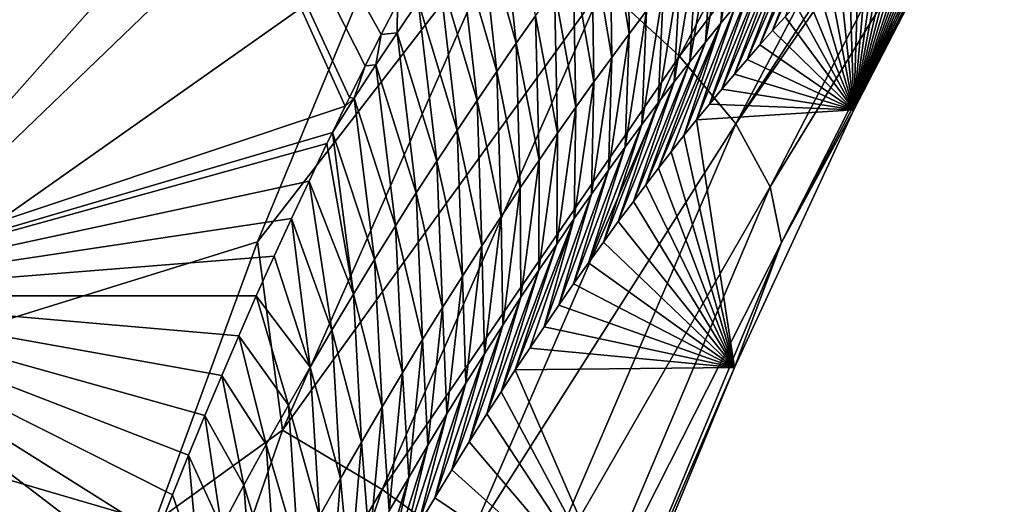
# Model space of a CAD drawing. Header units: metres. Extents: x -99 to 99, y -314 to 25.
# Tile 287 of 303: x 96.29 to 99.03, y 7.04 to 8.39. Entities that reach past the tile are written whole.
import ezdxf

# ---------------------------------------------------------------- set-up
doc = ezdxf.new("R2010")
doc.units = ezdxf.units.M
doc.layers.add('solid_K2442E1000C35', color=7, linetype='CONTINUOUS')

msp = doc.modelspace()

# ---------------------------------------------------------------- linework, layer by layer
at = {"layer": 'solid_K2442E1000C35'}
for points in [[(98.10363, 10.238478, 103.714195), (94.652466, 9.257094, 105.459549), (95.515297, 7.322851, 105.459549)], [(97.66478, 9.391547, 104.115356), (98.10363, 10.238478, 103.714195), (95.515297, 7.322851, 105.459549)], [(96.29026, 10.153987, 81.183411), (95.613808, 7.617961, 74.414452), (94.793488, 9.419091, 74.414452)], [(96.29026, 10.153987, 81.183411), (97.196518, 8.146667, 81.178871), (95.613808, 7.617961, 74.414452)], [(97.208366, 8.170744, 81.270531), (97.196518, 8.146667, 81.178871), (96.29026, 10.153987, 81.183411)], [(97.252121, 8.258663, 81.610855), (97.208366, 8.170744, 81.270531), (96.29026, 10.153987, 81.183411)], [(97.2966, 8.346282, 81.95945), (97.252121, 8.258663, 81.610855), (96.29026, 10.153987, 81.183411)], [(97.341881, 8.433527, 82.316849), (97.2966, 8.346282, 81.95945), (96.29026, 10.153987, 81.183411)], [(97.915619, 8.481992, 104.04776), (98.127754, 8.285969, 103.805794), (98.812691, 9.575296, 103.166214)], [(98.812691, 9.575296, 103.166214), (98.127754, 8.285969, 103.805794), (98.947578, 9.361261, 102.886978)], [(97.28363, 8.569059, 104.461075), (97.66478, 9.391547, 104.115356), (95.515297, 7.322851, 105.459549)], [(98.127754, 8.285969, 103.805794), (98.284538, 8.097047, 103.519958), (98.947578, 9.361261, 102.886978)], [(99.009033, 9.211503, 102.655823), (98.947578, 9.361261, 102.886978), (98.284538, 8.097047, 103.519958)], [(99.009033, 9.211503, 102.655823), (98.284538, 8.097047, 103.519958), (99.021835, 9.163829, 102.57476)], [(98.284538, 8.097047, 103.519958), (98.380394, 7.921934, 103.200394), (99.021835, 9.163829, 102.57476)], [(99.021835, 9.163829, 102.57476), (98.380394, 7.921934, 103.200394), (99.032822, 8.989989, 102.240646)], [(98.380394, 7.921934, 103.200394), (98.411934, 7.766834, 102.858452), (99.032822, 8.989989, 102.240646)], [(99.032822, 8.989989, 102.240646), (98.411934, 7.766834, 102.858452), (98.980247, 8.846045, 101.896843)], [(98.411934, 7.766834, 102.858452), (98.613411, 8.136746, 102.269264), (98.980247, 8.846045, 101.896843)], [(98.613411, 8.136746, 102.269264), (98.961502, 8.83849, 101.48217), (98.980247, 8.846045, 101.896843)], [(98.613411, 8.136746, 102.269264), (98.942329, 8.829942, 101.071106), (98.961502, 8.83849, 101.48217)], [(98.613411, 8.136746, 102.269264), (98.922729, 8.820399, 100.663658), (98.942329, 8.829942, 101.071106)], [(98.613411, 8.136746, 102.269264), (98.902702, 8.809863, 100.259819), (98.922729, 8.820399, 100.663658)], [(98.613411, 8.136746, 102.269264), (98.882256, 8.798331, 99.859604), (98.902702, 8.809863, 100.259819)], [(98.613411, 8.136746, 102.269264), (98.861389, 8.785803, 99.463005), (98.882256, 8.798331, 99.859604)], [(98.613411, 8.136746, 102.269264), (98.840103, 8.772276, 99.070015), (98.861389, 8.785803, 99.463005)], [(97.673195, 8.322062, 83.923515), (97.570686, 8.684011, 83.857452), (97.626221, 8.761041, 84.280907)], [(97.72683, 8.398232, 84.345169), (97.673195, 8.322062, 83.923515), (97.626221, 8.761041, 84.280907)], [(98.242653, 8.378113, 89.386452), (98.26622, 8.703493, 88.944756), (98.309937, 8.755986, 89.372719)], [(98.284454, 8.42911, 89.814407), (98.242653, 8.378113, 89.386452), (98.309937, 8.755986, 89.372719)], [(98.613411, 8.136746, 102.269264), (98.818405, 8.757749, 98.680641), (98.840103, 8.772276, 99.070015)], [(98.613411, 8.136746, 102.269264), (98.793098, 8.739922, 98.240074), (98.818405, 8.757749, 98.680641)], [(97.988129, 8.348555, 86.383904), (97.934074, 8.680645, 86.035866), (97.984032, 8.745925, 86.459496)], [(98.036324, 8.412641, 86.809822), (97.988129, 8.348555, 86.383904), (97.984032, 8.745925, 86.459496)], [(98.556007, 8.73711, 92.817963), (98.422447, 8.395639, 92.965607), (98.387375, 8.357115, 92.541801)], [(98.556007, 8.73711, 92.817963), (98.387375, 8.357115, 92.541801), (98.519516, 8.698204, 92.388115)], [(98.613411, 8.136746, 102.269264), (98.767258, 8.720783, 97.804222), (98.793098, 8.739922, 98.240074)], [(98.200127, 8.32529, 88.958824), (98.221748, 8.649149, 88.517105), (98.26622, 8.703493, 88.944756)], [(98.242653, 8.378113, 89.386452), (98.200127, 8.32529, 88.958824), (98.26622, 8.703493, 88.944756)], [(98.519516, 8.698204, 92.388115), (98.387375, 8.357115, 92.541801), (98.352158, 8.317566, 92.125526)], [(98.519516, 8.698204, 92.388115), (98.352158, 8.317566, 92.125526), (98.482239, 8.657634, 91.958504)], [(98.613411, 8.136746, 102.269264), (98.740753, 8.70013, 97.372612), (98.767258, 8.720783, 97.804222)], [(98.613411, 8.136746, 102.269264), (98.713524, 8.67783, 96.944923), (98.740753, 8.70013, 97.372612)], [(97.655655, 8.678149, 104.237274), (97.28363, 8.569059, 104.461075), (96.952667, 7.768705, 104.75927)], [(97.655655, 8.678149, 104.237274), (96.952667, 7.768705, 104.75927), (97.021736, 7.243179, 104.795738)], [(97.655655, 8.678149, 104.237274), (97.021736, 7.243179, 104.795738), (97.915619, 8.481992, 104.04776)], [(97.618851, 8.243545, 83.502319), (97.514389, 8.604591, 83.434402), (97.570686, 8.684011, 83.857452)], [(97.673195, 8.322062, 83.923515), (97.618851, 8.243545, 83.502319), (97.570686, 8.684011, 83.857452)], [(97.939209, 8.282401, 85.958374), (97.883377, 8.61328, 85.61261), (97.934074, 8.680645, 86.035866)], [(97.988129, 8.348555, 86.383904), (97.939209, 8.282401, 85.958374), (97.934074, 8.680645, 86.035866)], [(98.613411, 8.136746, 102.269264), (98.685661, 8.654039, 96.521553), (98.713524, 8.67783, 96.944923)], [(98.156868, 8.270608, 88.531525), (98.176506, 8.592922, 88.089775), (98.221748, 8.649149, 88.517105)], [(98.200127, 8.32529, 88.958824), (98.156868, 8.270608, 88.531525), (98.221748, 8.649149, 88.517105)], [(98.482239, 8.657634, 91.958504), (98.352158, 8.317566, 92.125526), (98.316856, 8.277143, 91.716263)], [(98.482239, 8.657634, 91.958504), (98.316856, 8.277143, 91.716263), (98.444199, 8.615379, 91.529137)], [(98.613411, 8.136746, 102.269264), (98.657288, 8.628919, 96.102875), (98.685661, 8.654039, 96.521553)], [(98.444199, 8.615379, 91.529137), (98.316856, 8.277143, 91.716263), (98.28154, 8.235998, 91.313484)], [(98.444199, 8.615379, 91.529137), (98.28154, 8.235998, 91.313484), (98.405396, 8.57142, 91.100037)], [(98.613411, 8.136746, 102.269264), (98.628502, 8.602627, 95.689293), (98.657288, 8.628919, 96.102875)], [(97.563805, 8.162618, 83.081581), (97.457344, 8.522717, 83.011787), (97.514389, 8.604591, 83.434402)], [(97.618851, 8.243545, 83.502319), (97.563805, 8.162618, 83.081581), (97.514389, 8.604591, 83.434402)], [(97.88958, 8.214136, 85.533249), (97.831924, 8.543787, 85.189728), (97.883377, 8.61328, 85.61261)], [(97.939209, 8.282401, 85.958374), (97.88958, 8.214136, 85.533249), (97.883377, 8.61328, 85.61261)], [(98.1129, 8.214039, 88.104568), (98.130524, 8.534784, 87.662773), (98.176506, 8.592922, 88.089775)], [(98.156868, 8.270608, 88.531525), (98.1129, 8.214039, 88.104568), (98.176506, 8.592922, 88.089775)], [(98.613411, 8.136746, 102.269264), (98.599419, 8.575324, 95.281197), (98.628502, 8.602627, 95.689293)], [(96.952667, 7.768705, 104.75927), (97.28363, 8.569059, 104.461075), (95.515297, 7.322851, 105.459549)], [(98.405396, 8.57142, 91.100037), (98.28154, 8.235998, 91.313484), (98.246277, 8.194285, 90.916672)], [(98.405396, 8.57142, 91.100037), (98.246277, 8.194285, 90.916672), (98.365837, 8.525736, 90.671211)], [(98.613411, 8.136746, 102.269264), (98.570137, 8.54717, 94.87896), (98.599419, 8.575324, 95.281197)], [(97.839241, 8.143714, 85.108551), (97.779739, 8.472119, 84.767242), (97.831924, 8.543787, 85.189728)], [(97.88958, 8.214136, 85.533249), (97.839241, 8.143714, 85.108551), (97.831924, 8.543787, 85.189728)], [(98.068222, 8.155553, 87.677979), (98.083794, 8.474703, 87.236122), (98.130524, 8.534784, 87.662773)], [(98.1129, 8.214039, 88.104568), (98.068222, 8.155553, 87.677979), (98.130524, 8.534784, 87.662773)], [(98.613411, 8.136746, 102.269264), (98.540771, 8.518325, 94.482979), (98.570137, 8.54717, 94.87896)], [(97.508057, 8.079216, 82.661331), (97.399544, 8.438322, 82.589615), (97.457344, 8.522717, 83.011787)], [(97.563805, 8.162618, 83.081581), (97.508057, 8.079216, 82.661331), (97.457344, 8.522717, 83.011787)], [(98.365837, 8.525736, 90.671211), (98.246277, 8.194285, 90.916672), (98.211044, 8.151953, 90.52597)], [(98.365837, 8.525736, 90.671211), (98.211044, 8.151953, 90.52597), (98.325516, 8.478307, 90.242661)], [(98.613411, 8.136746, 102.269264), (98.511421, 8.488952, 94.093643), (98.540771, 8.518325, 94.482979)], [(97.021736, 7.243179, 104.795738), (97.299591, 7.077904, 104.602196), (97.915619, 8.481992, 104.04776)], [(97.915619, 8.481992, 104.04776), (97.299591, 7.077904, 104.602196), (98.127754, 8.285969, 103.805794)], [(98.325516, 8.478307, 90.242661), (98.211044, 8.151953, 90.52597), (98.17572, 8.108656, 90.142509)], [(98.325516, 8.478307, 90.242661), (98.17572, 8.108656, 90.142509), (98.284454, 8.42911, 89.814407)], [(98.613411, 8.136746, 102.269264), (98.482002, 8.458866, 93.711166), (98.511421, 8.488952, 94.093643)], [(97.788216, 8.071093, 84.684296), (97.72683, 8.398232, 84.345169), (97.779739, 8.472119, 84.767242)], [(97.839241, 8.143714, 85.108551), (97.788216, 8.071093, 84.684296), (97.779739, 8.472119, 84.767242)], [(98.022842, 8.095119, 87.251755), (98.036324, 8.412641, 86.809822), (98.083794, 8.474703, 87.236122)], [(98.068222, 8.155553, 87.677979), (98.022842, 8.095119, 87.251755), (98.083794, 8.474703, 87.236122)], [(98.613411, 8.136746, 102.269264), (98.452324, 8.427732, 93.335258), (98.482002, 8.458866, 93.711166)], [(97.341011, 8.351337, 82.167908), (97.2966, 8.346282, 81.95945), (97.341881, 8.433527, 82.316849)], [(97.399544, 8.438322, 82.589615), (97.341011, 8.351337, 82.167908), (97.341881, 8.433527, 82.316849)], [(97.45163, 7.993275, 82.241585), (97.341011, 8.351337, 82.167908), (97.399544, 8.438322, 82.589615)], [(97.508057, 8.079216, 82.661331), (97.45163, 7.993275, 82.241585), (97.399544, 8.438322, 82.589615)], [(98.284454, 8.42911, 89.814407), (98.17572, 8.108656, 90.142509), (98.140343, 8.064484, 89.765991)], [(98.284454, 8.42911, 89.814407), (98.140343, 8.064484, 89.765991), (98.242653, 8.378113, 89.386452)], [(98.613411, 8.136746, 102.269264), (98.422447, 8.395639, 92.965607), (98.452324, 8.427732, 93.335258)], [(97.736504, 7.996219, 84.26049), (97.673195, 8.322062, 83.923515), (97.72683, 8.398232, 84.345169)], [(97.788216, 8.071093, 84.684296), (97.736504, 7.996219, 84.26049), (97.72683, 8.398232, 84.345169)], [(97.976768, 8.032701, 86.825928), (97.988129, 8.348555, 86.383904), (98.036324, 8.412641, 86.809822)], [(98.022842, 8.095119, 87.251755), (97.976768, 8.032701, 86.825928), (98.036324, 8.412641, 86.809822)], [(98.613411, 8.136746, 102.269264), (98.387375, 8.357115, 92.541801), (98.422447, 8.395639, 92.965607)], [(98.242653, 8.378113, 89.386452), (98.104973, 8.019545, 89.396088), (98.069649, 7.973945, 89.032433)], [(98.242653, 8.378113, 89.386452), (98.069649, 7.973945, 89.032433), (98.200127, 8.32529, 88.958824)], [(98.242653, 8.378113, 89.386452), (98.140343, 8.064484, 89.765991), (98.104973, 8.019545, 89.396088)], [(97.281738, 8.261683, 81.746681), (97.252121, 8.258663, 81.610855), (97.2966, 8.346282, 81.95945)], [(97.341011, 8.351337, 82.167908), (97.281738, 8.261683, 81.746681), (97.2966, 8.346282, 81.95945)], [(97.394516, 7.904717, 81.822365), (97.281738, 8.261683, 81.746681), (97.341011, 8.351337, 82.167908)], [(97.45163, 7.993275, 82.241585), (97.394516, 7.904717, 81.822365), (97.341011, 8.351337, 82.167908)], [(97.930016, 7.968254, 86.400505), (97.939209, 8.282401, 85.958374), (97.988129, 8.348555, 86.383904)], [(97.976768, 8.032701, 86.825928), (97.930016, 7.968254, 86.400505), (97.988129, 8.348555, 86.383904)], [(98.613411, 8.136746, 102.269264), (98.352158, 8.317566, 92.125526), (98.387375, 8.357115, 92.541801)], [(97.684113, 7.919031, 83.837173), (97.618851, 8.243545, 83.502319), (97.673195, 8.322062, 83.923515)], [(97.736504, 7.996219, 84.26049), (97.684113, 7.919031, 83.837173), (97.673195, 8.322062, 83.923515)], [(98.200127, 8.32529, 88.958824), (98.069649, 7.973945, 89.032433), (98.034416, 7.927795, 88.67469)], [(98.200127, 8.32529, 88.958824), (98.034416, 7.927795, 88.67469), (98.156868, 8.270608, 88.531525)], [(98.613411, 8.136746, 102.269264), (98.316856, 8.277143, 91.716263), (98.352158, 8.317566, 92.125526)], [(97.299591, 7.077904, 104.602196), (97.530807, 6.912148, 104.355133), (98.127754, 8.285969, 103.805794)], [(98.127754, 8.285969, 103.805794), (97.530807, 6.912148, 104.355133), (98.284538, 8.097047, 103.519958)], [(97.221748, 8.169265, 81.325958), (97.208366, 8.170744, 81.270531), (97.252121, 8.258663, 81.610855)], [(97.281738, 8.261683, 81.746681), (97.221748, 8.169265, 81.325958), (97.252121, 8.258663, 81.610855)], [(97.336746, 7.813451, 81.403702), (97.221748, 8.169265, 81.325958), (97.281738, 8.261683, 81.746681)], [(97.394516, 7.904717, 81.822365), (97.336746, 7.813451, 81.403702), (97.281738, 8.261683, 81.746681)], [(97.882584, 7.901736, 85.975502), (97.88958, 8.214136, 85.533249), (97.939209, 8.282401, 85.958374)], [(97.930016, 7.968254, 86.400505), (97.882584, 7.901736, 85.975502), (97.939209, 8.282401, 85.958374)], [(98.156868, 8.270608, 88.531525), (98.034416, 7.927795, 88.67469), (97.999336, 7.881206, 88.32251)], [(98.156868, 8.270608, 88.531525), (97.999336, 7.881206, 88.32251), (98.1129, 8.214039, 88.104568)], [(98.613411, 8.136746, 102.269264), (98.28154, 8.235998, 91.313484), (98.316856, 8.277143, 91.716263)], [(97.63105, 7.839464, 83.41436), (97.563805, 8.162618, 83.081581), (97.618851, 8.243545, 83.502319)], [(97.684113, 7.919031, 83.837173), (97.63105, 7.839464, 83.41436), (97.618851, 8.243545, 83.502319)], [(98.613411, 8.136746, 102.269264), (98.246277, 8.194285, 90.916672), (98.28154, 8.235998, 91.313484)], [(97.834488, 7.833104, 85.550957), (97.839241, 8.143714, 85.108551), (97.88958, 8.214136, 85.533249)], [(97.882584, 7.901736, 85.975502), (97.834488, 7.833104, 85.550957), (97.88958, 8.214136, 85.533249)], [(98.1129, 8.214039, 88.104568), (97.999336, 7.881206, 88.32251), (97.957481, 7.82486, 87.906784)], [(98.1129, 8.214039, 88.104568), (97.957481, 7.82486, 87.906784), (98.068222, 8.155553, 87.677979)], [(98.613411, 8.136746, 102.269264), (98.211044, 8.151953, 90.52597), (98.246277, 8.194285, 90.916672)], [(97.221748, 8.169265, 81.325958), (97.160751, 8.073326, 80.903481), (97.196518, 8.146667, 81.178871)], [(97.278313, 7.719381, 80.985619), (97.160751, 8.073326, 80.903481), (97.221748, 8.169265, 81.325958)], [(97.221748, 8.169265, 81.325958), (97.196518, 8.146667, 81.178871), (97.208366, 8.170744, 81.270531)], [(97.336746, 7.813451, 81.403702), (97.278313, 7.719381, 80.985619), (97.221748, 8.169265, 81.325958)], [(97.577339, 7.757455, 82.992073), (97.508057, 8.079216, 82.661331), (97.563805, 8.162618, 83.081581)], [(97.63105, 7.839464, 83.41436), (97.577339, 7.757455, 82.992073), (97.563805, 8.162618, 83.081581)], [(98.068222, 8.155553, 87.677979), (97.957481, 7.82486, 87.906784), (97.915802, 7.76775, 87.499596)], [(98.068222, 8.155553, 87.677979), (97.915802, 7.76775, 87.499596), (98.022842, 8.095119, 87.251755)], [(98.613411, 8.136746, 102.269264), (98.17572, 8.108656, 90.142509), (98.211044, 8.151953, 90.52597)], [(97.196518, 8.146667, 81.178871), (97.160751, 8.073326, 80.903481), (95.613808, 7.617961, 74.414452)], [(97.785744, 7.762315, 85.126862), (97.788216, 8.071093, 84.684296), (97.839241, 8.143714, 85.108551)], [(97.834488, 7.833104, 85.550957), (97.785744, 7.762315, 85.126862), (97.839241, 8.143714, 85.108551)], [(98.613411, 8.136746, 102.269264), (98.280754, 7.418701, 102.604385), (98.17572, 8.108656, 90.142509)], [(98.411934, 7.766834, 102.858452), (98.280754, 7.418701, 102.604385), (98.613411, 8.136746, 102.269264)], [(97.530807, 6.912148, 104.355133), (97.707184, 6.751802, 104.063324), (98.284538, 8.097047, 103.519958)], [(98.284538, 8.097047, 103.519958), (97.707184, 6.751802, 104.063324), (98.380394, 7.921934, 103.200394)], [(98.022842, 8.095119, 87.251755), (97.915802, 7.76775, 87.499596), (97.874268, 7.709778, 87.101219)], [(98.022842, 8.095119, 87.251755), (97.874268, 7.709778, 87.101219), (97.976768, 8.032701, 86.825928)], [(98.280754, 7.418701, 102.604385), (98.140343, 8.064484, 89.765991), (98.17572, 8.108656, 90.142509)], [(97.160751, 8.073326, 80.903481), (97.145821, 8.042425, 80.789078), (95.613808, 7.617961, 74.414452)], [(97.219231, 7.622416, 80.568153), (97.145821, 8.042425, 80.789078), (97.160751, 8.073326, 80.903481)], [(97.278313, 7.719381, 80.985619), (97.219231, 7.622416, 80.568153), (97.160751, 8.073326, 80.903481)], [(97.52298, 7.672942, 82.570335), (97.45163, 7.993275, 82.241585), (97.508057, 8.079216, 82.661331)], [(97.577339, 7.757455, 82.992073), (97.52298, 7.672942, 82.570335), (97.508057, 8.079216, 82.661331)], [(97.736351, 7.689326, 84.703255), (97.736504, 7.996219, 84.26049), (97.788216, 8.071093, 84.684296)], [(97.785744, 7.762315, 85.126862), (97.736351, 7.689326, 84.703255), (97.788216, 8.071093, 84.684296)], [(97.145821, 8.042425, 80.789078), (97.09584, 7.937994, 80.409065), (95.613808, 7.617961, 74.414452)], [(97.219231, 7.622416, 80.568153), (97.09584, 7.937994, 80.409065), (97.145821, 8.042425, 80.789078)], [(98.280754, 7.418701, 102.604385), (98.104973, 8.019545, 89.396088), (98.140343, 8.064484, 89.765991)], [(97.976768, 8.032701, 86.825928), (97.874268, 7.709778, 87.101219), (97.832932, 7.65107, 86.711143)], [(97.976768, 8.032701, 86.825928), (97.832932, 7.65107, 86.711143), (97.930016, 7.968254, 86.400505)], [(98.280754, 7.418701, 102.604385), (98.069649, 7.973945, 89.032433), (98.104973, 8.019545, 89.396088)], [(97.467979, 7.585857, 82.14917), (97.394516, 7.904717, 81.822365), (97.45163, 7.993275, 82.241585)], [(97.52298, 7.672942, 82.570335), (97.467979, 7.585857, 82.14917), (97.45163, 7.993275, 82.241585)], [(97.686325, 7.614085, 84.280151), (97.684113, 7.919031, 83.837173), (97.736504, 7.996219, 84.26049)], [(97.736351, 7.689326, 84.703255), (97.686325, 7.614085, 84.280151), (97.736504, 7.996219, 84.26049)], [(97.930016, 7.968254, 86.400505), (97.832932, 7.65107, 86.711143), (97.79184, 7.591754, 86.328827)], [(97.930016, 7.968254, 86.400505), (97.79184, 7.591754, 86.328827), (97.882584, 7.901736, 85.975502)], [(98.280754, 7.418701, 102.604385), (98.034416, 7.927795, 88.67469), (98.069649, 7.973945, 89.032433)], [(97.09584, 7.937994, 80.409065), (97.046638, 7.833403, 80.038742), (95.613808, 7.617961, 74.414452)], [(97.159515, 7.522459, 80.151321), (97.046638, 7.833403, 80.038742), (97.09584, 7.937994, 80.409065)], [(97.219231, 7.622416, 80.568153), (97.159515, 7.522459, 80.151321), (97.09584, 7.937994, 80.409065)], [(98.280754, 7.418701, 102.604385), (97.999336, 7.881206, 88.32251), (98.034416, 7.927795, 88.67469)], [(97.412361, 7.496117, 81.728607), (97.336746, 7.813451, 81.403702), (97.394516, 7.904717, 81.822365)], [(97.467979, 7.585857, 82.14917), (97.412361, 7.496117, 81.728607), (97.394516, 7.904717, 81.822365)], [(97.635674, 7.536529, 83.857582), (97.63105, 7.839464, 83.41436), (97.684113, 7.919031, 83.837173)], [(97.686325, 7.614085, 84.280151), (97.635674, 7.536529, 83.857582), (97.684113, 7.919031, 83.837173)], [(97.707184, 6.751802, 104.063324), (97.822464, 6.60256, 103.737114), (98.380394, 7.921934, 103.200394)], [(97.882584, 7.901736, 85.975502), (97.79184, 7.591754, 86.328827), (97.751045, 7.531959, 85.953751)], [(97.882584, 7.901736, 85.975502), (97.751045, 7.531959, 85.953751), (97.834488, 7.833104, 85.550957)], [(98.380394, 7.921934, 103.200394), (97.822464, 6.60256, 103.737114), (98.411934, 7.766834, 102.858452)], [(98.280754, 7.418701, 102.604385), (97.957481, 7.82486, 87.906784), (97.999336, 7.881206, 88.32251)], [(97.046638, 7.833403, 80.038742), (96.998581, 7.728584, 79.679161), (95.613808, 7.617961, 74.414452)], [(97.099167, 7.419401, 79.735161), (96.998581, 7.728584, 79.679161), (97.046638, 7.833403, 80.038742)], [(97.159515, 7.522459, 80.151321), (97.099167, 7.419401, 79.735161), (97.046638, 7.833403, 80.038742)], [(97.584412, 7.456597, 83.435562), (97.577339, 7.757455, 82.992073), (97.63105, 7.839464, 83.41436)], [(97.635674, 7.536529, 83.857582), (97.584412, 7.456597, 83.435562), (97.63105, 7.839464, 83.41436)], [(97.834488, 7.833104, 85.550957), (97.710587, 7.471815, 85.585388), (97.670471, 7.411321, 85.223763)], [(97.834488, 7.833104, 85.550957), (97.670471, 7.411321, 85.223763), (97.785744, 7.762315, 85.126862)], [(97.834488, 7.833104, 85.550957), (97.751045, 7.531959, 85.953751), (97.710587, 7.471815, 85.585388)], [(98.280754, 7.418701, 102.604385), (97.915802, 7.76775, 87.499596), (97.957481, 7.82486, 87.906784)], [(97.356125, 7.403628, 81.308685), (97.278313, 7.719381, 80.985619), (97.336746, 7.813451, 81.403702)], [(97.412361, 7.496117, 81.728607), (97.356125, 7.403628, 81.308685), (97.336746, 7.813451, 81.403702)], [(96.665001, 6.985889, 105.016922), (96.952667, 7.768705, 104.75927), (95.515297, 7.322851, 105.459549)], [(97.021736, 7.243179, 104.795738), (96.952667, 7.768705, 104.75927), (96.665001, 6.985889, 105.016922)], [(97.822464, 6.60256, 103.737114), (97.872551, 6.469708, 103.388092), (98.411934, 7.766834, 102.858452)], [(98.411934, 7.766834, 102.858452), (97.872551, 6.469708, 103.388092), (98.280754, 7.418701, 102.604385)], [(98.280754, 7.418701, 102.604385), (97.874268, 7.709778, 87.101219), (97.915802, 7.76775, 87.499596)], [(97.532547, 7.374228, 83.01413), (97.52298, 7.672942, 82.570335), (97.577339, 7.757455, 82.992073)], [(97.584412, 7.456597, 83.435562), (97.532547, 7.374228, 83.01413), (97.577339, 7.757455, 82.992073)], [(97.785744, 7.762315, 85.126862), (97.670471, 7.411321, 85.223763), (97.630638, 7.350247, 84.869835)], [(97.785744, 7.762315, 85.126862), (97.630638, 7.350247, 84.869835), (97.736351, 7.689326, 84.703255)], [(96.998581, 7.728584, 79.679161), (96.948891, 7.617564, 79.309784), (95.613808, 7.617961, 74.414452)], [(97.099167, 7.419401, 79.735161), (96.948891, 7.617564, 79.309784), (96.998581, 7.728584, 79.679161)], [(97.299286, 7.3083, 80.889435), (97.219231, 7.622416, 80.568153), (97.278313, 7.719381, 80.985619)], [(97.356125, 7.403628, 81.308685), (97.299286, 7.3083, 80.889435), (97.278313, 7.719381, 80.985619)], [(98.280754, 7.418701, 102.604385), (97.832932, 7.65107, 86.711143), (97.874268, 7.709778, 87.101219)], [(97.736351, 7.689326, 84.703255), (97.630638, 7.350247, 84.869835), (97.59111, 7.288666, 84.523254)], [(97.736351, 7.689326, 84.703255), (97.59111, 7.288666, 84.523254), (97.686325, 7.614085, 84.280151)], [(97.480095, 7.289359, 82.593307), (97.467979, 7.585857, 82.14917), (97.52298, 7.672942, 82.570335)], [(97.532547, 7.374228, 83.01413), (97.480095, 7.289359, 82.593307), (97.52298, 7.672942, 82.570335)], [(98.280754, 7.418701, 102.604385), (97.79184, 7.591754, 86.328827), (97.832932, 7.65107, 86.711143)], [(96.325592, 5.975708, 74.891228), (96.289131, 5.860239, 74.642136), (95.613808, 7.617961, 74.414452)], [(96.371704, 6.118082, 75.207764), (96.325592, 5.975708, 74.891228), (95.613808, 7.617961, 74.414452)], [(96.419716, 6.261344, 75.53817), (96.371704, 6.118082, 75.207764), (95.613808, 7.617961, 74.414452)], [(96.469597, 6.405443, 75.882721), (96.419716, 6.261344, 75.53817), (95.613808, 7.617961, 74.414452)], [(96.520973, 6.550525, 76.240662), (96.469597, 6.405443, 75.882721), (95.613808, 7.617961, 74.414452)], [(96.574142, 6.696351, 76.613304), (96.520973, 6.550525, 76.240662), (95.613808, 7.617961, 74.414452)], [(96.629402, 6.842668, 77.001984), (96.574142, 6.696351, 76.613304), (95.613808, 7.617961, 74.414452)], [(96.671997, 6.952773, 77.303596), (96.629402, 6.842668, 77.001984), (95.613808, 7.617961, 74.414452)], [(96.715462, 7.063222, 77.613693), (96.671997, 6.952773, 77.303596), (95.613808, 7.617961, 74.414452)], [(96.759926, 7.173909, 77.932968), (96.715462, 7.063222, 77.613693), (95.613808, 7.617961, 74.414452)], [(96.805542, 7.284723, 78.262108), (96.759926, 7.173909, 77.932968), (95.613808, 7.617961, 74.414452)], [(96.852425, 7.395563, 78.60173), (96.805542, 7.284723, 78.262108), (95.613808, 7.617961, 74.414452)], [(96.900223, 7.506518, 78.950912), (96.852425, 7.395563, 78.60173), (95.613808, 7.617961, 74.414452)], [(96.948891, 7.617564, 79.309784), (96.900223, 7.506518, 78.950912), (95.613808, 7.617961, 74.414452)], [(97.038208, 7.313106, 79.319717), (96.900223, 7.506518, 78.950912), (96.948891, 7.617564, 79.309784)], [(97.099167, 7.419401, 79.735161), (97.038208, 7.313106, 79.319717), (96.948891, 7.617564, 79.309784)], [(97.241867, 7.21004, 80.470894), (97.159515, 7.522459, 80.151321), (97.219231, 7.622416, 80.568153)], [(97.299286, 7.3083, 80.889435), (97.241867, 7.21004, 80.470894), (97.219231, 7.622416, 80.568153)], [(97.686325, 7.614085, 84.280151), (97.59111, 7.288666, 84.523254), (97.542175, 7.211118, 84.099739)], [(97.686325, 7.614085, 84.280151), (97.542175, 7.211118, 84.099739), (97.635674, 7.536529, 83.857582)], [(97.427063, 7.201925, 82.173126), (97.412361, 7.496117, 81.728607), (97.467979, 7.585857, 82.14917)], [(97.480095, 7.289359, 82.593307), (97.427063, 7.201925, 82.173126), (97.467979, 7.585857, 82.14917)], [(98.280754, 7.418701, 102.604385), (97.751045, 7.531959, 85.953751), (97.79184, 7.591754, 86.328827)], [(97.183861, 7.108751, 80.053085), (97.099167, 7.419401, 79.735161), (97.159515, 7.522459, 80.151321)], [(97.241867, 7.21004, 80.470894), (97.183861, 7.108751, 80.053085), (97.159515, 7.522459, 80.151321)], [(97.635674, 7.536529, 83.857582), (97.542175, 7.211118, 84.099739), (97.493828, 7.133107, 83.686241)], [(97.635674, 7.536529, 83.857582), (97.493828, 7.133107, 83.686241), (97.584412, 7.456597, 83.435562)], [(98.280754, 7.418701, 102.604385), (97.710587, 7.471815, 85.585388), (97.751045, 7.531959, 85.953751)], [(96.976646, 7.203434, 78.905022), (96.852425, 7.395563, 78.60173), (96.900223, 7.506518, 78.950912)], [(97.038208, 7.313106, 79.319717), (96.976646, 7.203434, 78.905022), (96.900223, 7.506518, 78.950912)], [(97.373474, 7.111842, 81.753616), (97.356125, 7.403628, 81.308685), (97.412361, 7.496117, 81.728607)], [(97.427063, 7.201925, 82.173126), (97.373474, 7.111842, 81.753616), (97.412361, 7.496117, 81.728607)], [(98.280754, 7.418701, 102.604385), (97.670471, 7.411321, 85.223763), (97.710587, 7.471815, 85.585388)], [(97.584412, 7.456597, 83.435562), (97.493828, 7.133107, 83.686241), (97.446114, 7.054815, 83.281944)], [(97.584412, 7.456597, 83.435562), (97.446114, 7.054815, 83.281944), (97.532547, 7.374228, 83.01413)], [(97.125298, 7.004313, 79.63607), (97.038208, 7.313106, 79.319717), (97.099167, 7.419401, 79.735161)], [(97.183861, 7.108751, 80.053085), (97.125298, 7.004313, 79.63607), (97.099167, 7.419401, 79.735161)], [(97.981888, 6.693447, 102.903374), (97.630638, 7.350247, 84.869835), (97.670471, 7.411321, 85.223763)], [(98.280754, 7.418701, 102.604385), (97.981888, 6.693447, 102.903374), (97.670471, 7.411321, 85.223763)], [(97.872551, 6.469708, 103.388092), (97.981888, 6.693447, 102.903374), (98.280754, 7.418701, 102.604385)], [(96.91449, 7.090243, 78.491127), (96.805542, 7.284723, 78.262108), (96.852425, 7.395563, 78.60173)], [(96.976646, 7.203434, 78.905022), (96.91449, 7.090243, 78.491127), (96.852425, 7.395563, 78.60173)], [(97.319336, 7.019022, 81.334824), (97.299286, 7.3083, 80.889435), (97.356125, 7.403628, 81.308685)], [(97.373474, 7.111842, 81.753616), (97.319336, 7.019022, 81.334824), (97.356125, 7.403628, 81.308685)], [(97.532547, 7.374228, 83.01413), (97.446114, 7.054815, 83.281944), (97.399017, 6.97614, 82.887398)], [(97.532547, 7.374228, 83.01413), (97.399017, 6.97614, 82.887398), (97.480095, 7.289359, 82.593307)], [(97.981888, 6.693447, 102.903374), (97.59111, 7.288666, 84.523254), (97.630638, 7.350247, 84.869835)], [(96.198502, 5.450111, 105.431847), (96.665001, 6.985889, 105.016922), (95.515297, 7.322851, 105.459549)], [(97.066193, 6.896588, 79.219887), (96.976646, 7.203434, 78.905022), (97.038208, 7.313106, 79.319717)], [(97.125298, 7.004313, 79.63607), (97.066193, 6.896588, 79.219887), (97.038208, 7.313106, 79.319717)], [(97.264656, 6.923373, 80.916786), (97.241867, 7.21004, 80.470894), (97.299286, 7.3083, 80.889435)], [(97.319336, 7.019022, 81.334824), (97.264656, 6.923373, 80.916786), (97.299286, 7.3083, 80.889435)], [(96.851753, 6.973393, 78.078079), (96.759926, 7.173909, 77.932968), (96.805542, 7.284723, 78.262108)], [(96.91449, 7.090243, 78.491127), (96.851753, 6.973393, 78.078079), (96.805542, 7.284723, 78.262108)], [(97.480095, 7.289359, 82.593307), (97.399017, 6.97614, 82.887398), (97.352516, 6.896959, 82.503136)], [(97.480095, 7.289359, 82.593307), (97.352516, 6.896959, 82.503136), (97.427063, 7.201925, 82.173126)], [(97.981888, 6.693447, 102.903374), (97.542175, 7.211118, 84.099739), (97.59111, 7.288666, 84.523254)], [(97.021736, 7.243179, 104.795738), (96.665001, 6.985889, 105.016922), (96.494118, 5.727134, 105.254807)], [(97.021736, 7.243179, 104.795738), (96.494118, 5.727134, 105.254807), (97.299591, 7.077904, 104.602196)], [(97.006546, 6.78544, 78.804604), (96.91449, 7.090243, 78.491127), (96.976646, 7.203434, 78.905022)], [(97.066193, 6.896588, 79.219887), (97.006546, 6.78544, 78.804604), (96.976646, 7.203434, 78.905022)], [(97.209457, 6.824808, 80.49955), (97.183861, 7.108751, 80.053085), (97.241867, 7.21004, 80.470894)], [(97.264656, 6.923373, 80.916786), (97.209457, 6.824808, 80.49955), (97.241867, 7.21004, 80.470894)], [(97.427063, 7.201925, 82.173126), (97.352516, 6.896959, 82.503136), (97.306633, 6.817402, 82.128471)], [(97.427063, 7.201925, 82.173126), (97.306633, 6.817402, 82.128471), (97.373474, 7.111842, 81.753616)], [(97.981888, 6.693447, 102.903374), (97.493828, 7.133107, 83.686241), (97.542175, 7.211118, 84.099739)], [(96.788452, 6.852698, 77.665924), (96.715462, 7.063222, 77.613693), (96.759926, 7.173909, 77.932968)], [(96.851753, 6.973393, 78.078079), (96.788452, 6.852698, 77.665924), (96.759926, 7.173909, 77.932968)], [(97.981888, 6.693447, 102.903374), (97.446114, 7.054815, 83.281944), (97.493828, 7.133107, 83.686241)], [(97.153755, 6.723231, 80.083145), (97.125298, 7.004313, 79.63607), (97.183861, 7.108751, 80.053085)], [(97.209457, 6.824808, 80.49955), (97.153755, 6.723231, 80.083145), (97.183861, 7.108751, 80.053085)], [(97.373474, 7.111842, 81.753616), (97.306633, 6.817402, 82.128471), (97.261406, 6.737599, 81.762726)], [(97.373474, 7.111842, 81.753616), (97.261406, 6.737599, 81.762726), (97.319336, 7.019022, 81.334824)], [(96.494118, 5.727134, 105.254807), (96.787056, 5.595411, 105.057808), (97.299591, 7.077904, 104.602196)], [(97.299591, 7.077904, 104.602196), (96.787056, 5.595411, 105.057808), (97.530807, 6.912148, 104.355133)], [(96.946381, 6.670733, 78.390251), (96.851753, 6.973393, 78.078079), (96.91449, 7.090243, 78.491127)], [(97.006546, 6.78544, 78.804604), (96.946381, 6.670733, 78.390251), (96.91449, 7.090243, 78.491127)], [(96.788452, 6.852698, 77.665924), (96.671997, 6.952773, 77.303596), (96.715462, 7.063222, 77.613693)], [(97.981888, 6.693447, 102.903374), (97.399017, 6.97614, 82.887398), (97.446114, 7.054815, 83.281944)]]:
    msp.add_3dface(points, dxfattribs=at)

doc.saveas('drawing.dxf')
